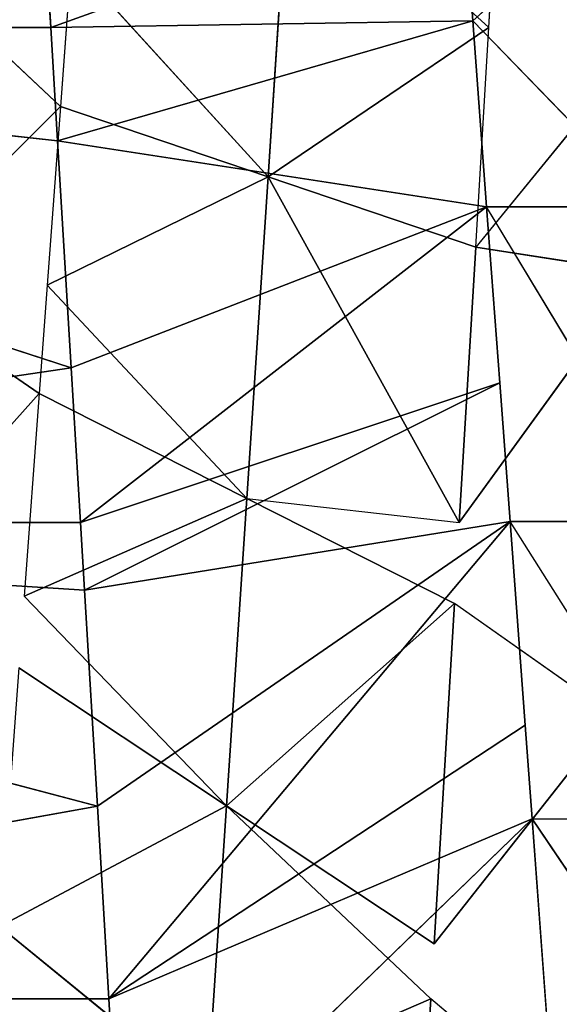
# Model space of a CAD drawing. Extents: x 143 to 263, y -61 to 82.
# Tile 525 of 656: x 246.755 to 247.039, y 71.453 to 71.971. Entities that reach past the tile are written whole.
import ezdxf

# ---------------------------------------------------------------- set-up
doc = ezdxf.new("R2010")
doc.units = 0
doc.header["$LTSCALE"] = 25.4
doc.layers.get('0').update_dxf_attribs({"color": 13, "linetype": 'CONTINUOUS'})

# ---------------------------------------------------------------- blocks, each defined once
blk = doc.blocks.new('ICE-BALL-8126_STL')
at = {"color": 41}
for p, q in [((10.68212, 43.16131, 96.34822), (10.82756, 43.25967, 96.2684)), ((10.68212, 43.24881, 96.34822), (10.52562, 43.14969, 96.41349)), ((10.68212, 43.16131, 96.34822), (10.68212, 43.24881, 96.34822)), ((10.52562, 43.23719, 96.41349), (10.35987, 43.13738, 96.46226)), ((10.52562, 43.23719, 96.41349), (10.52562, 43.14969, 96.41349)), ((10.26552, 43.22602, 93.00108), (10.3812, 43.1316, 93.02053)), ((10.35987, 43.22488, 96.46226), (10.26199, 43.13011, 96.48203)), ((10.35987, 43.22488, 96.46226), (10.35987, 43.13738, 96.46226)), ((10.39461, 43.2183, 93.02325), (10.3812, 43.1316, 93.02053)), ((10.39461, 43.2183, 93.02325), (10.3812, 43.1316, 93.02053)), ((10.39461, 43.2183, 93.02325), (10.5261, 43.12293, 93.05522)), ((10.18755, 43.21209, 96.49279), (10.26199, 43.13011, 96.48203)), ((10.62794, 43.20434, 93.08678), (10.56871, 43.12038, 93.06769)), ((10.62794, 43.20434, 93.08678), (10.74803, 43.10965, 93.13209)), ((10.84724, 43.19122, 93.17659), (10.77688, 43.10793, 93.14435)), ((10.79962, 43.17004, 96.28532), (10.68212, 43.16131, 96.34822)), ((10.68212, 43.16131, 96.34822), (10.63288, 43.15765, 96.37092)), ((10.68212, 43.16131, 96.34822), (10.89128, 42.94523, 96.6673)), ((10.68212, 43.16131, 96.34822), (10.89128, 42.94523, 96.6673)), ((10.68212, 43.16131, 96.34822), (10.77688, 42.93839, 96.72147)), ((10.68212, 43.16131, 96.34822), (10.77688, 42.93839, 96.72147)), ((10.63288, 43.15765, 96.37092), (10.52562, 43.14969, 96.41349)), ((10.63288, 43.15765, 96.37092), (10.77688, 42.93839, 96.72147)), ((10.63288, 43.15765, 96.37092), (10.77688, 42.93839, 96.72147)), ((10.52562, 43.14969, 96.41349), (10.45255, 43.14426, 96.43744)), ((10.52562, 43.14969, 96.41349), (10.77688, 42.93839, 96.72147)), ((10.52562, 43.14969, 96.41349), (10.77688, 42.93839, 96.72147)), ((10.52562, 43.14969, 96.41349), (10.67547, 42.93232, 96.76218)), ((10.52562, 43.14969, 96.41349), (10.67547, 42.93232, 96.76218)), ((10.52562, 43.14969, 96.41349), (10.56169, 42.92551, 96.80026)), ((10.52562, 43.14969, 96.41349), (10.56169, 42.92551, 96.80026)), ((10.26552, 43.13852, 93.00108), (10.18803, 43.14316, 92.992)), ((10.45255, 43.14426, 96.43744), (10.35987, 43.13738, 96.46226)), ((10.45255, 43.14426, 96.43744), (10.56169, 42.92551, 96.80026)), ((10.45255, 43.14426, 96.43744), (10.56169, 42.92551, 96.80026)), ((10.45255, 43.14426, 96.43744), (10.5261, 42.92338, 96.8106)), ((10.45255, 43.14426, 96.43744), (10.5261, 42.92338, 96.8106)), ((10.26552, 43.13852, 93.00108), (10.16977, 43.03378, 93.18056)), ((10.26552, 43.13852, 93.00108), (10.16977, 43.03378, 93.18056)), ((10.26552, 43.13852, 93.00108), (10.34416, 43.02222, 93.20632)), ((10.3812, 43.1316, 93.02053), (10.26552, 43.13852, 93.00108)), ((10.26552, 43.13852, 93.00108), (10.34416, 43.02222, 93.20632)), ((10.35987, 43.13738, 96.46226), (10.26199, 43.13011, 96.48203)), ((10.35987, 43.13738, 96.46226), (10.32517, 42.91136, 96.85561)), ((10.35987, 43.13738, 96.46226), (10.32517, 42.91136, 96.85561)), ((10.35987, 43.13738, 96.46226), (10.5261, 42.92338, 96.8106)), ((10.35987, 43.13738, 96.46226), (10.5261, 42.92338, 96.8106)), ((10.35987, 43.13738, 96.46226), (10.44472, 42.91851, 96.83152)), ((10.35987, 43.13738, 96.46226), (10.44472, 42.91851, 96.83152)), ((10.26199, 43.13011, 96.48203), (10.18755, 43.12458, 96.49279)), ((10.26199, 43.13011, 96.48203), (10.32517, 42.91136, 96.85561)), ((10.26199, 43.13011, 96.48203), (10.32517, 42.91136, 96.85561)), ((10.26199, 43.13011, 96.48203), (10.26552, 42.90779, 96.86475)), ((10.26199, 43.13011, 96.48203), (10.26552, 42.90779, 96.86475)), ((10.34416, 43.02222, 93.20632), (10.3812, 43.1316, 93.02053)), ((10.34416, 43.02222, 93.20632), (10.3812, 43.1316, 93.02053)), ((10.5261, 43.12293, 93.05522), (10.3812, 43.1316, 93.02053)), ((10.5261, 43.12293, 93.05522), (10.3812, 43.1316, 93.02053)), ((10.51346, 43.01101, 93.24889), (10.5261, 43.12293, 93.05522)), ((10.51346, 43.01101, 93.24889), (10.56871, 43.12038, 93.06769)), ((10.74803, 43.10965, 93.13209), (10.56871, 43.12038, 93.06769)), ((10.74803, 43.10965, 93.13209), (10.56871, 43.12038, 93.06769)), ((10.67536, 43.00028, 93.30704), (10.56871, 43.12038, 93.06769)), ((10.67536, 43.00028, 93.30704), (10.56871, 43.12038, 93.06769)), ((10.74803, 43.10965, 93.13209), (10.67536, 43.00028, 93.30704)), ((10.77688, 43.10793, 93.14435), (10.67536, 43.00028, 93.30704)), ((10.917, 43.09954, 93.21198), (10.77688, 43.10793, 93.14435)), ((10.77688, 43.10793, 93.14435), (10.82791, 42.99017, 93.37917)), ((10.917, 43.09954, 93.21198), (10.77688, 43.10793, 93.14435)), ((10.77688, 43.10793, 93.14435), (10.82791, 42.99017, 93.37917)), ((10.34416, 43.02222, 93.20632), (10.16977, 43.03378, 93.18056)), ((10.34416, 43.02222, 93.20632), (10.16977, 43.03378, 93.18056)), ((10.34416, 43.02222, 93.20632), (10.23017, 42.91856, 93.37875)), ((10.34416, 43.02222, 93.20632), (10.23017, 42.91856, 93.37875)), ((10.30713, 42.91285, 93.39211), (10.34416, 43.02222, 93.20632)), ((10.30713, 42.91285, 93.39211), (10.34416, 43.02222, 93.20632)), ((10.34416, 43.02222, 93.20632), (10.40116, 42.90587, 93.41387)), ((10.34416, 43.02222, 93.20632), (10.40116, 42.90587, 93.41387)), ((10.34416, 43.02222, 93.20632), (10.51346, 43.01101, 93.24889)), ((10.34416, 43.02222, 93.20632), (10.51346, 43.01101, 93.24889)), ((10.51346, 43.01101, 93.24889), (10.40116, 42.90587, 93.41387)), ((10.51346, 43.01101, 93.24889), (10.40116, 42.90587, 93.41387)), ((10.45821, 42.90163, 93.4301), (10.51346, 43.01101, 93.24889)), ((10.45821, 42.90163, 93.4301), (10.51346, 43.01101, 93.24889)), ((10.51346, 43.01101, 93.24889), (10.67536, 43.00028, 93.30704)), ((10.56487, 42.89371, 93.46686), (10.51346, 43.01101, 93.24889)), ((10.56487, 42.89371, 93.46686), (10.51346, 43.01101, 93.24889)), ((10.51346, 43.01101, 93.24889), (10.67536, 43.00028, 93.30704)), ((10.56487, 42.89371, 93.46686), (10.67536, 43.00028, 93.30704)), ((10.60269, 42.8909, 93.48199), (10.67536, 43.00028, 93.30704)), ((10.67536, 43.00028, 93.30704), (10.73882, 42.88079, 93.54636)), ((10.82791, 42.99017, 93.37917), (10.67536, 43.00028, 93.30704)), ((10.82791, 42.99017, 93.37917), (10.67536, 43.00028, 93.30704)), ((10.67536, 43.00028, 93.30704), (10.73882, 42.88079, 93.54636)), ((10.73882, 42.88079, 93.54636), (10.82791, 42.99017, 93.37917)), ((10.73882, 42.88079, 93.54636), (10.82791, 42.99017, 93.37917)), ((10.89128, 42.94523, 96.6673), (10.77688, 42.93839, 96.72147)), ((10.89128, 42.94523, 96.6673), (10.77688, 42.93839, 96.72147)), ((10.77688, 42.93839, 96.72147), (10.67547, 42.93232, 96.76218)), ((10.77688, 42.93839, 96.72147), (10.67547, 42.93232, 96.76218)), ((10.77688, 42.36691, 96.72147), (10.77688, 42.93839, 96.72147)), ((10.77688, 42.36691, 96.72147), (10.77688, 42.93839, 96.72147)), ((10.5261, 42.36691, 96.8106), (10.67547, 42.93232, 96.76218)), ((10.5261, 42.36691, 96.8106), (10.67547, 42.93232, 96.76218)), ((10.67547, 42.93232, 96.76218), (10.56169, 42.92551, 96.80026)), ((10.67547, 42.93232, 96.76218), (10.56169, 42.92551, 96.80026)), ((10.77688, 42.36691, 96.72147), (10.67547, 42.93232, 96.76218)), ((10.77688, 42.36691, 96.72147), (10.67547, 42.93232, 96.76218)), ((10.56169, 42.92551, 96.80026), (10.5261, 42.92338, 96.8106)), ((10.5261, 42.36691, 96.8106), (10.56169, 42.92551, 96.80026)), ((10.5261, 42.36691, 96.8106), (10.56169, 42.92551, 96.80026)), ((10.56169, 42.92551, 96.80026), (10.5261, 42.92338, 96.8106)), ((10.5261, 42.92338, 96.8106), (10.44472, 42.91851, 96.83152)), ((10.5261, 42.92338, 96.8106), (10.44472, 42.91851, 96.83152)), ((10.5261, 42.92338, 96.8106), (10.5261, 42.36691, 96.8106)), ((10.5261, 42.92338, 96.8106), (10.5261, 42.36691, 96.8106)), ((10.23017, 42.91856, 93.37875), (10.30713, 42.91285, 93.39211)), ((10.44472, 42.91851, 96.83152), (10.26552, 42.36691, 96.86475)), ((10.44472, 42.91851, 96.83152), (10.26552, 42.36691, 96.86475)), ((10.44472, 42.91851, 96.83152), (10.32517, 42.91136, 96.85561)), ((10.44472, 42.91851, 96.83152), (10.32517, 42.91136, 96.85561)), ((10.44472, 42.91851, 96.83152), (10.5261, 42.36691, 96.8106)), ((10.44472, 42.91851, 96.83152), (10.5261, 42.36691, 96.8106)), ((10.30713, 42.91285, 93.39211), (10.23017, 42.83107, 93.37875)), ((10.32517, 42.91136, 96.85561), (10.26552, 42.36691, 96.86475)), ((10.32517, 42.91136, 96.85561), (10.26552, 42.36691, 96.86475)), ((10.32517, 42.91136, 96.85561), (10.26552, 42.90779, 96.86475)), ((10.32517, 42.91136, 96.85561), (10.26552, 42.90779, 96.86475)), ((10.30713, 42.91285, 93.39211), (10.40116, 42.81837, 93.41387)), ((10.30713, 42.91285, 93.39211), (10.40116, 42.90587, 93.41387)), ((10.26552, 42.90779, 96.86475), (10.20371, 42.90409, 96.87224)), ((10.26552, 42.90779, 96.86475), (10.20371, 42.90409, 96.87224)), ((10.26552, 42.36691, 96.86475), (10.26552, 42.90779, 96.86475)), ((10.26552, 42.36691, 96.86475), (10.26552, 42.90779, 96.86475)), ((10.40116, 42.90587, 93.41387), (10.45821, 42.90163, 93.4301)), ((10.40116, 42.81837, 93.41387), (10.45821, 42.90163, 93.4301)), ((10.56487, 42.80621, 93.46686), (10.45821, 42.90163, 93.4301)), ((10.45821, 42.90163, 93.4301), (10.56487, 42.89371, 93.46686))]:
    blk.add_line(p, q, dxfattribs=at)
mesh = blk.add_polyface(dxfattribs=at)
corners = [(0, 42.68692, 119.56032), (23, 44.9885, 114.9556), (0, 44.9885, 114.9556), (23, 42.68692, 119.56032)]
mesh.append_faces([[corners[k] for k in face] for face in [(0, 1, 2), (1, 0, 3)]], dxfattribs={"vtx0": -1, "color": 41})
mesh = blk.add_polyface(dxfattribs=at)
corners = [(0, 44.9885, 74.91022), (23, 42.68692, 70.3055), (0, 42.68692, 70.3055), (23, 44.9885, 74.91022)]
mesh.append_faces([[corners[k] for k in face] for face in [(0, 1, 2), (1, 0, 3)]], dxfattribs={"vtx0": -1, "color": 41})
mesh = blk.add_polyface(dxfattribs=at)
corners = [(10.82756, 43.25967, 96.2684), (10.68212, 43.16131, 96.34822), (10.68212, 43.24881, 96.34822)]
mesh.append_faces([[corners[k] for k in face] for face in [(0, 1, 2)]], dxfattribs={"color": 41})
mesh = blk.add_polyface(dxfattribs=at)
corners = [(10.68212, 43.24881, 96.34822), (10.52562, 43.14969, 96.41349), (10.52562, 43.23719, 96.41349)]
mesh.append_faces([[corners[k] for k in face] for face in [(0, 1, 2)]], dxfattribs={"color": 41})
mesh = blk.add_polyface(dxfattribs=at)
corners = [(10.52562, 43.23719, 96.41349), (10.35987, 43.13738, 96.46226), (10.35987, 43.22488, 96.46226)]
mesh.append_faces([[corners[k] for k in face] for face in [(0, 1, 2)]], dxfattribs={"color": 41})
mesh = blk.add_polyface(dxfattribs=at)
corners = [(10.39461, 43.2183, 93.02325), (10.26552, 43.22602, 93.00108), (10.3812, 43.1316, 93.02053)]
mesh.append_faces([[corners[k] for k in face] for face in [(0, 1, 2)]], dxfattribs={"color": 41})
mesh = blk.add_polyface(dxfattribs=at)
corners = [(10.35987, 43.22488, 96.46226), (10.26199, 43.13011, 96.48203), (10.18755, 43.21209, 96.49279)]
mesh.append_faces([[corners[k] for k in face] for face in [(0, 1, 2)]], dxfattribs={"color": 41})
mesh = blk.add_polyface(dxfattribs=at)
corners = [(10.5261, 43.12293, 93.05522), (10.39461, 43.2183, 93.02325), (10.3812, 43.1316, 93.02053)]
mesh.append_faces([[corners[k] for k in face] for face in [(0, 1, 2)]], dxfattribs={"color": 41})
mesh = blk.add_polyface(dxfattribs=at)
corners = [(21.2, 43.20555, 75.32821), (0, 40.91508, 70.83291), (21.2, 40.91508, 70.83291), (0, 43.20555, 75.32821)]
mesh.append_faces([[corners[k] for k in face] for face in [(0, 1, 2), (1, 0, 3)]], dxfattribs={"vtx0": -1, "color": 41})
mesh = blk.add_polyface(dxfattribs=at)
corners = [(21.2, 40.91508, 119.03291), (0, 43.20555, 114.53761), (21.2, 43.20555, 114.53761), (0, 40.91508, 119.03291)]
mesh.append_faces([[corners[k] for k in face] for face in [(0, 1, 2), (1, 0, 3)]], dxfattribs={"vtx0": -1, "color": 41})
mesh = blk.add_polyface(dxfattribs=at)
corners = [(10.74803, 43.10965, 93.13209), (10.62794, 43.20434, 93.08678), (10.56871, 43.12038, 93.06769)]
mesh.append_faces([[corners[k] for k in face] for face in [(0, 1, 2)]], dxfattribs={"color": 41})
mesh = blk.add_polyface(dxfattribs=at)
corners = [(10.917, 43.09954, 93.21198), (10.84724, 43.19122, 93.17659), (10.77688, 43.10793, 93.14435)]
mesh.append_faces([[corners[k] for k in face] for face in [(0, 1, 2)]], dxfattribs={"color": 41})
mesh = blk.add_polyface(dxfattribs=at)
corners = [(10.89128, 42.94523, 96.6673), (10.68212, 43.16131, 96.34822), (10.79962, 43.17004, 96.28532)]
mesh.append_faces([[corners[k] for k in face] for face in [(0, 1, 2)]], dxfattribs={"color": 41})
mesh = blk.add_polyface(dxfattribs=at)
corners = [(10.77688, 42.93839, 96.72147), (10.63288, 43.15765, 96.37092), (10.68212, 43.16131, 96.34822)]
mesh.append_faces([[corners[k] for k in face] for face in [(0, 1, 2)]], dxfattribs={"color": 41})
mesh = blk.add_polyface(dxfattribs=at)
corners = [(10.77688, 42.93839, 96.72147), (10.68212, 43.16131, 96.34822), (10.89128, 42.94523, 96.6673)]
mesh.append_faces([[corners[k] for k in face] for face in [(0, 1, 2)]], dxfattribs={"color": 41})
mesh = blk.add_polyface(dxfattribs=at)
corners = [(10.77688, 42.93839, 96.72147), (10.52562, 43.14969, 96.41349), (10.63288, 43.15765, 96.37092)]
mesh.append_faces([[corners[k] for k in face] for face in [(0, 1, 2)]], dxfattribs={"color": 41})
mesh = blk.add_polyface(dxfattribs=at)
corners = [(10.56169, 42.92551, 96.80026), (10.45255, 43.14426, 96.43744), (10.52562, 43.14969, 96.41349)]
mesh.append_faces([[corners[k] for k in face] for face in [(0, 1, 2)]], dxfattribs={"color": 41})
mesh = blk.add_polyface(dxfattribs=at)
corners = [(10.67547, 42.93232, 96.76218), (10.52562, 43.14969, 96.41349), (10.77688, 42.93839, 96.72147)]
mesh.append_faces([[corners[k] for k in face] for face in [(0, 1, 2)]], dxfattribs={"color": 41})
mesh = blk.add_polyface(dxfattribs=at)
corners = [(10.56169, 42.92551, 96.80026), (10.52562, 43.14969, 96.41349), (10.67547, 42.93232, 96.76218)]
mesh.append_faces([[corners[k] for k in face] for face in [(0, 1, 2)]], dxfattribs={"color": 41})
mesh = blk.add_polyface(dxfattribs=at)
corners = [(10.16977, 43.03378, 93.18056), (10.26552, 43.13852, 93.00108), (10.18803, 43.14316, 92.992)]
mesh.append_faces([[corners[k] for k in face] for face in [(0, 1, 2)]], dxfattribs={"color": 41})
mesh = blk.add_polyface(dxfattribs=at)
corners = [(10.5261, 42.92338, 96.8106), (10.35987, 43.13738, 96.46226), (10.45255, 43.14426, 96.43744)]
mesh.append_faces([[corners[k] for k in face] for face in [(0, 1, 2)]], dxfattribs={"color": 41})
mesh = blk.add_polyface(dxfattribs=at)
corners = [(10.5261, 42.92338, 96.8106), (10.45255, 43.14426, 96.43744), (10.56169, 42.92551, 96.80026)]
mesh.append_faces([[corners[k] for k in face] for face in [(0, 1, 2)]], dxfattribs={"color": 41})
mesh = blk.add_polyface(dxfattribs=at)
corners = [(10.34416, 43.02222, 93.20632), (10.26552, 43.13852, 93.00108), (10.16977, 43.03378, 93.18056)]
mesh.append_faces([[corners[k] for k in face] for face in [(0, 1, 2)]], dxfattribs={"color": 41})
mesh = blk.add_polyface(dxfattribs=at)
corners = [(10.34416, 43.02222, 93.20632), (10.3812, 43.1316, 93.02053), (10.26552, 43.13852, 93.00108)]
mesh.append_faces([[corners[k] for k in face] for face in [(0, 1, 2)]], dxfattribs={"color": 41})
mesh = blk.add_polyface(dxfattribs=at)
corners = [(10.32517, 42.91136, 96.85561), (10.26199, 43.13011, 96.48203), (10.35987, 43.13738, 96.46226)]
mesh.append_faces([[corners[k] for k in face] for face in [(0, 1, 2)]], dxfattribs={"color": 41})
mesh = blk.add_polyface(dxfattribs=at)
corners = [(10.32517, 42.91136, 96.85561), (10.35987, 43.13738, 96.46226), (10.44472, 42.91851, 96.83152)]
mesh.append_faces([[corners[k] for k in face] for face in [(0, 1, 2)]], dxfattribs={"color": 41})
mesh = blk.add_polyface(dxfattribs=at)
corners = [(10.44472, 42.91851, 96.83152), (10.35987, 43.13738, 96.46226), (10.5261, 42.92338, 96.8106)]
mesh.append_faces([[corners[k] for k in face] for face in [(0, 1, 2)]], dxfattribs={"color": 41})
mesh = blk.add_polyface(dxfattribs=at)
corners = [(10.26552, 42.90779, 96.86475), (10.18755, 43.12458, 96.49279), (10.26199, 43.13011, 96.48203), (10.20371, 42.90409, 96.87224)]
mesh.append_faces([[corners[k] for k in face] for face in [(0, 1, 2), (1, 0, 3)]], dxfattribs={"vtx0": -1, "color": 41})
mesh = blk.add_polyface(dxfattribs=at)
corners = [(10.26552, 42.90779, 96.86475), (10.26199, 43.13011, 96.48203), (10.32517, 42.91136, 96.85561)]
mesh.append_faces([[corners[k] for k in face] for face in [(0, 1, 2)]], dxfattribs={"color": 41})
mesh = blk.add_polyface(dxfattribs=at)
corners = [(10.34416, 43.02222, 93.20632), (10.5261, 43.12293, 93.05522), (10.3812, 43.1316, 93.02053), (10.51346, 43.01101, 93.24889)]
mesh.append_faces([[corners[k] for k in face] for face in [(0, 1, 2), (1, 0, 3)]], dxfattribs={"vtx0": -1, "color": 41})
mesh = blk.add_polyface(dxfattribs=at)
corners = [(10.67536, 43.00028, 93.30704), (10.56871, 43.12038, 93.06769), (10.51346, 43.01101, 93.24889)]
mesh.append_faces([[corners[k] for k in face] for face in [(0, 1, 2)]], dxfattribs={"color": 41})
mesh = blk.add_polyface(dxfattribs=at)
corners = [(10.67536, 43.00028, 93.30704), (10.74803, 43.10965, 93.13209), (10.56871, 43.12038, 93.06769)]
mesh.append_faces([[corners[k] for k in face] for face in [(0, 1, 2)]], dxfattribs={"color": 41})
mesh = blk.add_polyface(dxfattribs=at)
corners = [(10.82791, 42.99017, 93.37917), (10.77688, 43.10793, 93.14435), (10.67536, 43.00028, 93.30704)]
mesh.append_faces([[corners[k] for k in face] for face in [(0, 1, 2)]], dxfattribs={"color": 41})
mesh = blk.add_polyface(dxfattribs=at)
corners = [(10.82791, 42.99017, 93.37917), (10.917, 43.09954, 93.21198), (10.77688, 43.10793, 93.14435)]
mesh.append_faces([[corners[k] for k in face] for face in [(0, 1, 2)]], dxfattribs={"color": 41})
mesh = blk.add_polyface(dxfattribs=at)
corners = [(10.23017, 42.91856, 93.37875), (10.34416, 43.02222, 93.20632), (10.16977, 43.03378, 93.18056)]
mesh.append_faces([[corners[k] for k in face] for face in [(0, 1, 2)]], dxfattribs={"color": 41})
mesh = blk.add_polyface(dxfattribs=at)
corners = [(10.30713, 42.91285, 93.39211), (10.34416, 43.02222, 93.20632), (10.23017, 42.91856, 93.37875)]
mesh.append_faces([[corners[k] for k in face] for face in [(0, 1, 2)]], dxfattribs={"color": 41})
mesh = blk.add_polyface(dxfattribs=at)
corners = [(10.40116, 42.90587, 93.41387), (10.34416, 43.02222, 93.20632), (10.30713, 42.91285, 93.39211)]
mesh.append_faces([[corners[k] for k in face] for face in [(0, 1, 2)]], dxfattribs={"color": 41})
mesh = blk.add_polyface(dxfattribs=at)
corners = [(10.40116, 42.90587, 93.41387), (10.51346, 43.01101, 93.24889), (10.34416, 43.02222, 93.20632)]
mesh.append_faces([[corners[k] for k in face] for face in [(0, 1, 2)]], dxfattribs={"color": 41})
mesh = blk.add_polyface(dxfattribs=at)
corners = [(10.45821, 42.90163, 93.4301), (10.51346, 43.01101, 93.24889), (10.40116, 42.90587, 93.41387)]
mesh.append_faces([[corners[k] for k in face] for face in [(0, 1, 2)]], dxfattribs={"color": 41})
mesh = blk.add_polyface(dxfattribs=at)
corners = [(10.56487, 42.89371, 93.46686), (10.51346, 43.01101, 93.24889), (10.45821, 42.90163, 93.4301)]
mesh.append_faces([[corners[k] for k in face] for face in [(0, 1, 2)]], dxfattribs={"color": 41})
mesh = blk.add_polyface(dxfattribs=at)
corners = [(10.56487, 42.89371, 93.46686), (10.67536, 43.00028, 93.30704), (10.51346, 43.01101, 93.24889)]
mesh.append_faces([[corners[k] for k in face] for face in [(0, 1, 2)]], dxfattribs={"color": 41})
mesh = blk.add_polyface(dxfattribs=at)
corners = [(10.73882, 42.88079, 93.54636), (10.67536, 43.00028, 93.30704), (10.60269, 42.8909, 93.48199)]
mesh.append_faces([[corners[k] for k in face] for face in [(0, 1, 2)]], dxfattribs={"color": 41})
mesh = blk.add_polyface(dxfattribs=at)
corners = [(10.73882, 42.88079, 93.54636), (10.82791, 42.99017, 93.37917), (10.67536, 43.00028, 93.30704)]
mesh.append_faces([[corners[k] for k in face] for face in [(0, 1, 2)]], dxfattribs={"color": 41})
mesh = blk.add_polyface(dxfattribs=at)
corners = [(10.86193, 42.87146, 93.61934), (10.82791, 42.99017, 93.37917), (10.73882, 42.88079, 93.54636)]
mesh.append_faces([[corners[k] for k in face] for face in [(0, 1, 2)]], dxfattribs={"color": 41})
mesh = blk.add_polyface(dxfattribs=at)
corners = [(11.01319, 42.36691, 96.59903), (10.77688, 42.36691, 96.72147), (10.89128, 42.94523, 96.6673)]
mesh.append_faces([[corners[k] for k in face] for face in [(0, 1, 2)]], dxfattribs={"color": 41})
mesh = blk.add_polyface(dxfattribs=at)
corners = [(10.89128, 42.94523, 96.6673), (10.77688, 42.36691, 96.72147), (10.77688, 42.93839, 96.72147)]
mesh.append_faces([[corners[k] for k in face] for face in [(0, 1, 2)]], dxfattribs={"color": 41})
mesh = blk.add_polyface(dxfattribs=at)
corners = [(10.77688, 42.36691, 96.72147), (10.67547, 42.93232, 96.76218), (10.77688, 42.93839, 96.72147)]
mesh.append_faces([[corners[k] for k in face] for face in [(0, 1, 2)]], dxfattribs={"color": 41})
mesh = blk.add_polyface(dxfattribs=at)
corners = [(10.67547, 42.93232, 96.76218), (10.5261, 42.36691, 96.8106), (10.56169, 42.92551, 96.80026)]
mesh.append_faces([[corners[k] for k in face] for face in [(0, 1, 2)]], dxfattribs={"color": 41})
mesh = blk.add_polyface(dxfattribs=at)
corners = [(10.77688, 42.36691, 96.72147), (10.5261, 42.36691, 96.8106), (10.67547, 42.93232, 96.76218)]
mesh.append_faces([[corners[k] for k in face] for face in [(0, 1, 2)]], dxfattribs={"color": 41})
mesh = blk.add_polyface(dxfattribs=at)
corners = [(10.56169, 42.92551, 96.80026), (10.5261, 42.36691, 96.8106), (10.5261, 42.92338, 96.8106)]
mesh.append_faces([[corners[k] for k in face] for face in [(0, 1, 2)]], dxfattribs={"color": 41})
mesh = blk.add_polyface(dxfattribs=at)
corners = [(10.5261, 42.92338, 96.8106), (10.5261, 42.36691, 96.8106), (10.44472, 42.91851, 96.83152)]
mesh.append_faces([[corners[k] for k in face] for face in [(0, 1, 2)]], dxfattribs={"color": 41})
mesh = blk.add_polyface(dxfattribs=at)
corners = [(10.5261, 42.36691, 96.8106), (10.26552, 42.36691, 96.86475), (10.44472, 42.91851, 96.83152)]
mesh.append_faces([[corners[k] for k in face] for face in [(0, 1, 2)]], dxfattribs={"color": 41})
mesh = blk.add_polyface(dxfattribs=at)
corners = [(10.44472, 42.91851, 96.83152), (10.26552, 42.36691, 96.86475), (10.32517, 42.91136, 96.85561)]
mesh.append_faces([[corners[k] for k in face] for face in [(0, 1, 2)]], dxfattribs={"color": 41})
mesh = blk.add_polyface(dxfattribs=at)
corners = [(10.40116, 42.81837, 93.41387), (10.30713, 42.91285, 93.39211), (10.23017, 42.83107, 93.37875)]
mesh.append_faces([[corners[k] for k in face] for face in [(0, 1, 2)]], dxfattribs={"color": 41})
mesh = blk.add_polyface(dxfattribs=at)
corners = [(10.32517, 42.91136, 96.85561), (10.26552, 42.36691, 96.86475), (10.26552, 42.90779, 96.86475)]
mesh.append_faces([[corners[k] for k in face] for face in [(0, 1, 2)]], dxfattribs={"color": 41})
mesh = blk.add_polyface(dxfattribs=at)
corners = [(10.26552, 42.36691, 96.86475), (10.20371, 42.90409, 96.87224), (10.26552, 42.90779, 96.86475)]
mesh.append_faces([[corners[k] for k in face] for face in [(0, 1, 2)]], dxfattribs={"color": 41})
mesh = blk.add_polyface(dxfattribs=at)
corners = [(10.26552, 42.36691, 96.86475), (10.08103, 42.89676, 96.88123), (10.20371, 42.90409, 96.87224)]
mesh.append_faces([[corners[k] for k in face] for face in [(0, 1, 2)]], dxfattribs={"color": 41})
mesh = blk.add_polyface(dxfattribs=at)
corners = [(10.56487, 42.80621, 93.46686), (10.45821, 42.90163, 93.4301), (10.40116, 42.81837, 93.41387)]
mesh.append_faces([[corners[k] for k in face] for face in [(0, 1, 2)]], dxfattribs={"color": 41})
mesh = blk.add_polyface(dxfattribs=at)
corners = [(10.26552, 42.36691, 96.86475), (10, 42.36691, 96.88291), (10.08103, 42.89676, 96.88123)]
mesh.append_faces([[corners[k] for k in face] for face in [(0, 1, 2)]], dxfattribs={"color": 41})

msp = doc.modelspace()

# ---------------------------------------------------------------- block references
at = {"color": 0, "rotation": 270}
msp.add_blockref('ICE-BALL-8126_STL', (203.86356, 82.23263), dxfattribs=at)

doc.saveas('drawing.dxf')
